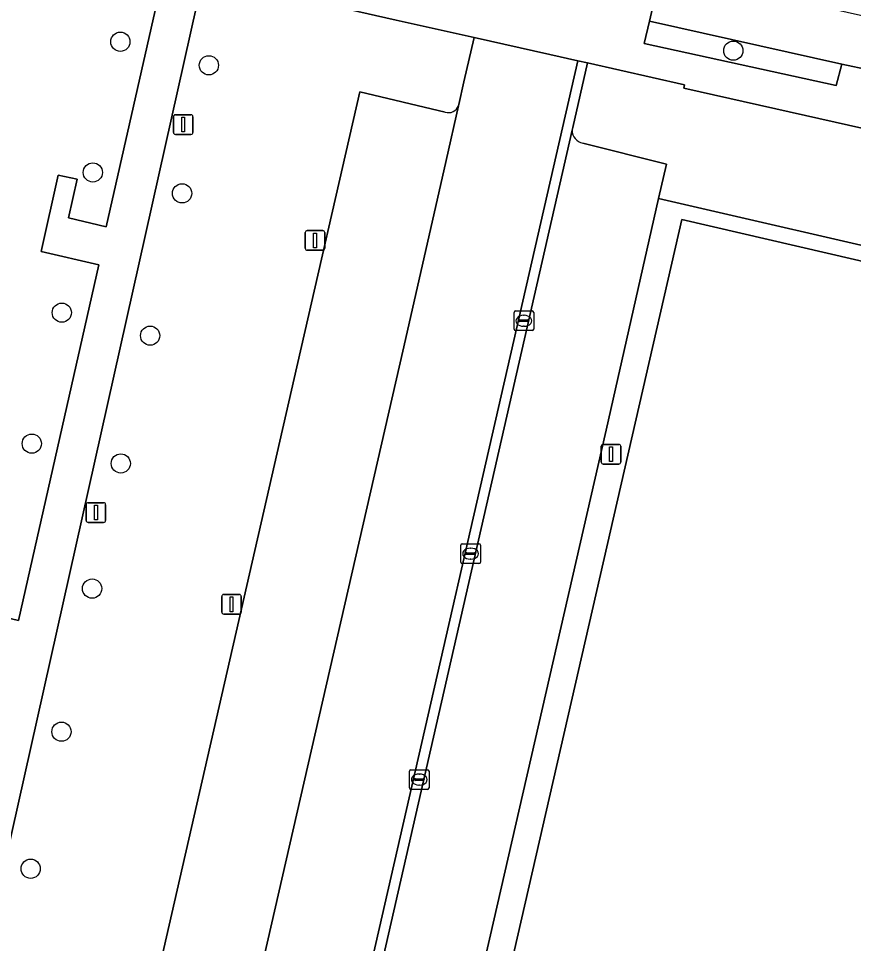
# Model space of a CAD drawing. Extents: x 161771 to 163125, y 382475 to 383179.
# Drawn here: x 162827.98 to 162870.47, y 382704.78 to 382751.83 of the extents above; entities that cross this region are included whole.
import ezdxf

# ---------------------------------------------------------------- set-up
doc = ezdxf.new("R2010")
doc.units = 0
for name, color, linetype in [('IMGEO_Boom', 7, 'Continuous'), ('IMGEO_Erf', 7, 'Continuous'), ('IMGEO_Groenvoorziening', 7, 'Continuous'), ('IMGEO_Kolk', 7, 'Continuous'), ('IMGEO_Lichtmast', 7, 'Continuous'), ('IMGEO_Parkeervlak_open', 7, 'Continuous'), ('IMGEO_Rijbaan_lokaal_open', 7, 'Continuous'), ('IMGEO_Voetpad_gesloten', 7, 'Continuous'), ('IMGEO_Voetpad_open', 7, 'Continuous')]:
    doc.layers.add(name, color=color, linetype=linetype)

msp = doc.modelspace()

# ---------------------------------------------------------------- linework, layer by layer
at = {"layer": 'IMGEO_Boom'}
for centre in [(162833.161, 382750.644), (162864.348, 382750.189), (162837.663, 382749.445), (162831.76, 382743.996), (162836.3, 382742.932), (162830.18, 382736.866), (162834.675, 382735.696), (162828.652, 382730.204), (162833.181, 382729.196), (162831.721, 382722.832), (162830.162, 382715.553), (162828.597, 382708.585)]:
    msp.add_circle(centre, 0.489, dxfattribs=at)
at = {"layer": 'IMGEO_Erf'}
msp.add_lwpolyline([(162826.043, 382721.663), (162827.978, 382721.212), (162832.057, 382739.292), (162829.137, 382739.969), (162829.987, 382743.861), (162830.954, 382743.652), (162830.517, 382741.694), (162832.443, 382741.227), (162835.425, 382754.422), (162832.636, 382755.053), (162794.244, 382763.661)], dxfattribs=at)
at = {"layer": 'IMGEO_Groenvoorziening'}
for points in [[(162850.368, 382747.388), (162850.383, 382747.451), (162850.645, 382748.607), (162851.156, 382750.861), (162847.195, 382751.745), (162840.294, 382753.319), (162837.37, 382753.981), (162826.653, 382706.107), (162821.531, 382683.237), (162816.6, 382661.248), (162816.37, 382660.232), (162820.04, 382659.379), (162824.729, 382658.278), (162826.13, 382664.203), (162842.003, 382733.511)], [(162920.084, 382707.098), (162924.865, 382727.843), (162926.307, 382733.809), (162861.824, 382748.288), (162861.862, 382748.457), (162856.928, 382749.568), (162856.177, 382746.283), (162856.147, 382746.15), (162856.145, 382746.14)], [(162842.003, 382733.511), (162845.34, 382748.09), (162849.683, 382747.065)], [(162856.691, 382745.491), (162860.947, 382744.419), (162860.55, 382742.665), (162915.827, 382729.926), (162895.896, 382642.97), (162904.83, 382640.906), (162905.903, 382645.564), (162912.865, 382675.773), (162920.084, 382707.098)]]:
    msp.add_lwpolyline(points, dxfattribs=at)
for points in [[(162860.076, 382751.696), (162859.815, 382750.558), (162869.58, 382748.412), (162869.868, 382749.499)], [(162861.735, 382741.595), (162842.136, 382656.151), (162895.285, 382643.911), (162914.887, 382729.3)]]:
    msp.add_lwpolyline(points, close=True, dxfattribs=at)
for centre, radius, start, end in [((162849.86, 382747.578), 0.542, 250.9542, 339.5366), ((162856.8, 382746.137), 0.655, 179.7312, 260.4162)]:
    msp.add_arc(centre, radius, start, end, dxfattribs=at)
at = {"layer": 'IMGEO_Kolk'}
for p, q in [((162853.191, 382736.025), (162853.191, 382736.877)), ((162853.266, 382736.951), (162854.118, 382736.951)), ((162853.679, 382736.731), (162853.704, 382736.731)), ((162854.192, 382736.877), (162854.192, 382736.025)), ((162853.45, 382736.445), (162853.45, 382736.457)), ((162853.888, 382736.408), (162853.49, 382736.408)), ((162853.493, 382736.494), (162853.891, 382736.494)), ((162853.934, 382736.457), (162853.934, 382736.445)), ((162854.118, 382735.951), (162853.266, 382735.951)), ((162853.702, 382736.171), (162853.677, 382736.171)), ((162850.481, 382724.183), (162850.481, 382725.035)), ((162850.556, 382725.109), (162851.408, 382725.109)), ((162851.482, 382725.035), (162851.482, 382724.183)), ((162850.74, 382724.603), (162850.74, 382724.615)), ((162851.178, 382724.566), (162850.78, 382724.566)), ((162850.783, 382724.652), (162851.181, 382724.652)), ((162850.969, 382724.889), (162850.994, 382724.889)), ((162851.224, 382724.615), (162851.224, 382724.603)), ((162851.408, 382724.109), (162850.556, 382724.109)), ((162850.992, 382724.329), (162850.967, 382724.329)), ((162847.868, 382712.693), (162847.868, 382713.545)), ((162847.943, 382713.619), (162848.795, 382713.619)), ((162848.356, 382713.399), (162848.381, 382713.399)), ((162848.869, 382713.545), (162848.869, 382712.693)), ((162848.127, 382713.113), (162848.127, 382713.125)), ((162848.565, 382713.076), (162848.167, 382713.076)), ((162848.17, 382713.162), (162848.568, 382713.162)), ((162848.379, 382712.839), (162848.354, 382712.839)), ((162848.611, 382713.125), (162848.611, 382713.113)), ((162848.795, 382712.619), (162847.943, 382712.619))]:
    msp.add_line(p, q, dxfattribs=at)
for points in [[(162853.191, 382736.025), (162853.191, 382736.877)], [(162853.266, 382736.951), (162854.118, 382736.951)], [(162854.192, 382736.877), (162854.192, 382736.025)], [(162854.118, 382735.951), (162853.266, 382735.951)], [(162850.481, 382724.183), (162850.481, 382725.035)], [(162850.556, 382725.109), (162851.408, 382725.109)], [(162851.482, 382725.035), (162851.482, 382724.183)], [(162851.408, 382724.109), (162850.556, 382724.109)], [(162847.868, 382712.693), (162847.868, 382713.545)], [(162847.943, 382713.619), (162848.795, 382713.619)], [(162848.869, 382713.545), (162848.869, 382712.693)], [(162848.795, 382712.619), (162847.943, 382712.619)]]:
    msp.add_lwpolyline(points, dxfattribs=at)
for centre, radius, start, end in [((162853.268, 382736.875), 0.0765, 91.552, 178.448), ((162853.268, 382736.875), 0.0765, 91.552, 178.448), ((162854.116, 382736.875), 0.0765, 1.552, 88.448), ((162854.116, 382736.875), 0.0765, 1.552, 88.448), ((162853.49, 382736.454), 0.0403, 85.8775, 175.7526), ((162853.487, 382736.444), 0.0366, 178.938, 274.7102), ((162853.891, 382736.451), 0.043, 264.8664, 352.4533), ((162853.895, 382736.456), 0.0386, 1.7309, 96.639), ((162853.268, 382736.027), 0.0765, 181.552, 268.448), ((162853.268, 382736.027), 0.0765, 181.552, 268.448), ((162854.116, 382736.027), 0.0765, 271.552, 358.448), ((162854.116, 382736.027), 0.0765, 271.552, 358.448), ((162850.558, 382725.033), 0.0765, 91.552, 178.448), ((162850.558, 382725.033), 0.0765, 91.552, 178.448), ((162851.406, 382725.033), 0.0765, 1.552, 88.448), ((162851.406, 382725.033), 0.0765, 1.552, 88.448), ((162850.78, 382724.612), 0.0403, 85.8775, 175.7526), ((162850.777, 382724.602), 0.0366, 178.938, 274.7102), ((162851.181, 382724.609), 0.043, 264.8664, 352.4533), ((162851.185, 382724.614), 0.0386, 1.7309, 96.639), ((162850.558, 382724.185), 0.0765, 181.552, 268.448), ((162850.558, 382724.185), 0.0765, 181.552, 268.448), ((162851.406, 382724.185), 0.0765, 271.552, 358.448), ((162851.406, 382724.185), 0.0765, 271.552, 358.448), ((162847.945, 382713.543), 0.0765, 91.552, 178.448), ((162847.945, 382713.543), 0.0765, 91.552, 178.448), ((162848.793, 382713.543), 0.0765, 1.552, 88.448), ((162848.793, 382713.543), 0.0765, 1.552, 88.448), ((162848.167, 382713.122), 0.0403, 85.8775, 175.7526), ((162848.164, 382713.112), 0.0366, 178.938, 274.7102), ((162848.568, 382713.119), 0.043, 264.8664, 352.4533), ((162848.572, 382713.124), 0.0386, 1.7309, 96.639), ((162847.945, 382712.695), 0.0765, 181.552, 268.448), ((162847.945, 382712.695), 0.0765, 181.552, 268.448), ((162848.793, 382712.695), 0.0765, 271.552, 358.448), ((162848.793, 382712.695), 0.0765, 271.552, 358.448)]:
    msp.add_arc(centre, radius, start, end, dxfattribs=at)
for centre, major_axis, ratio, start_param, end_param in [((162853.678, 382736.451), (-0.387, 0.002), 0.722429, 4.712389, 7.853982), ((162853.703, 382736.451), (-0.39, 0.002), 0.717154, 1.570796, 4.712389), ((162850.968, 382724.609), (-0.387, 0.002), 0.722429, 4.712389, 7.853982), ((162850.993, 382724.609), (-0.39, 0.002), 0.717154, 1.570796, 4.712389), ((162848.355, 382713.119), (-0.387, 0.002), 0.722429, 4.712389, 7.853982), ((162848.38, 382713.119), (-0.39, 0.002), 0.717154, 1.570796, 4.712389)]:
    msp.add_ellipse(centre, major_axis=major_axis, ratio=ratio, start_param=start_param, end_param=end_param, dxfattribs=at)
at = {"layer": 'IMGEO_Lichtmast'}
for p, q in [((162835.862, 382746.03), (162835.862, 382746.83)), ((162835.862, 382746.83), (162835.862, 382746.03)), ((162835.962, 382746.93), (162836.752, 382746.93)), ((162836.752, 382746.93), (162835.962, 382746.93)), ((162836.852, 382746.83), (162836.852, 382746.03)), ((162836.852, 382746.03), (162836.852, 382746.83)), ((162836.752, 382745.93), (162835.962, 382745.93)), ((162835.962, 382745.93), (162836.752, 382745.93)), ((162842.667, 382741.038), (162843.457, 382741.038)), ((162843.457, 382741.038), (162842.667, 382741.038)), ((162842.567, 382740.138), (162842.567, 382740.938)), ((162842.567, 382740.938), (162842.567, 382740.138)), ((162843.557, 382740.938), (162843.557, 382740.138)), ((162843.557, 382740.138), (162843.557, 382740.938)), ((162843.457, 382740.038), (162842.667, 382740.038)), ((162842.667, 382740.038), (162843.457, 382740.038)), ((162857.733, 382730.168), (162858.523, 382730.168)), ((162858.523, 382730.168), (162857.733, 382730.168)), ((162857.633, 382729.268), (162857.633, 382730.068)), ((162857.633, 382730.068), (162857.633, 382729.268)), ((162858.623, 382730.068), (162858.623, 382729.268)), ((162858.623, 382729.268), (162858.623, 382730.068)), ((162858.523, 382729.168), (162857.733, 382729.168)), ((162857.733, 382729.168), (162858.523, 382729.168)), ((162831.42, 382726.298), (162831.42, 382727.098)), ((162831.42, 382727.098), (162831.42, 382726.298)), ((162831.52, 382727.198), (162832.31, 382727.198)), ((162832.31, 382727.198), (162831.52, 382727.198)), ((162832.41, 382727.098), (162832.41, 382726.298)), ((162832.41, 382726.298), (162832.41, 382727.098)), ((162832.31, 382726.198), (162831.52, 382726.198)), ((162831.52, 382726.198), (162832.31, 382726.198)), ((162838.32, 382721.633), (162838.32, 382722.433)), ((162838.32, 382722.433), (162838.32, 382721.633)), ((162838.42, 382722.533), (162839.21, 382722.533)), ((162839.21, 382722.533), (162838.42, 382722.533)), ((162839.31, 382722.433), (162839.31, 382721.633)), ((162839.31, 382721.633), (162839.31, 382722.433)), ((162839.21, 382721.533), (162838.42, 382721.533)), ((162838.42, 382721.533), (162839.21, 382721.533))]:
    msp.add_line(p, q, dxfattribs=at)
for points in [[(162836.282, 382746.805), (162836.432, 382746.805), (162836.432, 382746.055), (162836.282, 382746.055), (162836.282, 382746.805)], [(162842.987, 382740.913), (162843.137, 382740.913), (162843.137, 382740.163), (162842.987, 382740.163), (162842.987, 382740.913)], [(162858.053, 382730.043), (162858.203, 382730.043), (162858.203, 382729.293), (162858.053, 382729.293), (162858.053, 382730.043)], [(162831.84, 382727.073), (162831.99, 382727.073), (162831.99, 382726.323), (162831.84, 382726.323), (162831.84, 382727.073)], [(162838.74, 382722.408), (162838.89, 382722.408), (162838.89, 382721.658), (162838.74, 382721.658), (162838.74, 382722.408)]]:
    msp.add_lwpolyline(points, dxfattribs=at)
for centre, start, end in [((162835.962, 382746.83), 90, 180), ((162835.962, 382746.83), 90, 180), ((162836.752, 382746.83), 0, 90), ((162836.752, 382746.83), 360, 90), ((162835.962, 382746.03), 180, 270), ((162835.962, 382746.03), 180, 270), ((162836.752, 382746.03), 270, 0), ((162836.752, 382746.03), 270, 0), ((162842.667, 382740.938), 90, 180), ((162842.667, 382740.938), 90, 180), ((162843.457, 382740.938), 0, 90), ((162843.457, 382740.938), 360, 90), ((162842.667, 382740.138), 180, 270), ((162842.667, 382740.138), 180, 270), ((162843.457, 382740.138), 270, 0), ((162843.457, 382740.138), 270, 0), ((162857.733, 382730.068), 90, 180), ((162857.733, 382730.068), 90, 180), ((162858.523, 382730.068), 0, 90), ((162858.523, 382730.068), 360, 90), ((162857.733, 382729.268), 180, 270), ((162857.733, 382729.268), 180, 270), ((162858.523, 382729.268), 270, 0), ((162858.523, 382729.268), 270, 0), ((162831.52, 382727.098), 90, 180), ((162831.52, 382727.098), 90, 180), ((162832.31, 382727.098), 0, 90), ((162832.31, 382727.098), 360, 90), ((162831.52, 382726.298), 180, 270), ((162831.52, 382726.298), 180, 270), ((162832.31, 382726.298), 270, 0), ((162832.31, 382726.298), 270, 0), ((162838.42, 382722.433), 90, 180), ((162838.42, 382722.433), 90, 180), ((162839.21, 382722.433), 0, 90), ((162839.21, 382722.433), 360, 90), ((162838.42, 382721.633), 180, 270), ((162838.42, 382721.633), 180, 270), ((162839.21, 382721.633), 270, 0), ((162839.21, 382721.633), 270, 0)]:
    msp.add_arc(centre, 0.1, start, end, dxfattribs=at)
at = {"layer": 'IMGEO_Parkeervlak_open'}
msp.add_lwpolyline([(162902.79, 382744.823), (162895.116, 382746.556), (162881.035, 382749.688), (162861.063, 382754.178), (162860.678, 382754.265), (162860.076, 382751.696), (162869.868, 382749.499), (162871.309, 382749.204), (162881.095, 382747.012), (162882.537, 382746.684), (162893.281, 382744.238), (162894.721, 382743.91), (162905.49, 382741.503), (162906.945, 382741.222), (162917.076, 382738.921), (162918.561, 382738.559), (162929.684, 382736.083), (162930.29, 382738.663), (162914.129, 382742.262)], close=True, dxfattribs=at)
for points in [[(162849.683, 382747.065), (162845.34, 382748.09), (162842.003, 382733.511), (162826.13, 382664.203), (162831.063, 382663.079), (162847.59, 382735.134)], [(162847.59, 382735.134), (162849.737, 382744.603), (162850.368, 382747.388)], [(162856.145, 382746.14), (162838.983, 382671.05), (162839.073, 382671.03), (162843.904, 382669.944), (162857.882, 382730.884)], [(162857.882, 382730.884), (162860.55, 382742.665), (162860.947, 382744.419), (162856.691, 382745.491)]]:
    msp.add_lwpolyline(points, dxfattribs=at)
for centre, radius, start, end in [((162849.86, 382747.578), 0.542, 250.9542, 339.5366), ((162856.8, 382746.137), 0.655, 179.7312, 260.4162)]:
    msp.add_arc(centre, radius, start, end, dxfattribs=at)
at = {"layer": 'IMGEO_Rijbaan_lokaal_open'}
for points in [[(162856.438, 382749.679), (162855.012, 382750), (162851.156, 382750.861), (162850.645, 382748.607), (162850.383, 382747.451), (162850.368, 382747.388), (162849.737, 382744.603), (162847.59, 382735.134), (162831.063, 382663.079), (162826.13, 382664.203), (162824.729, 382658.278), (162840.41, 382654.596), (162840.665, 382655.728), (162841.746, 382660.536), (162839.582, 382661.07), (162839.098, 382661.189), (162836.856, 382661.742), (162836.726, 382661.202), (162836.2, 382661.307)], [(162856.145, 382746.14), (162856.147, 382746.15), (162856.177, 382746.283), (162856.928, 382749.568), (162856.438, 382749.679), (162836.2, 382661.307), (162836.726, 382661.202), (162836.856, 382661.742), (162838.32, 382668.146), (162838.412, 382668.125), (162839.073, 382671.03), (162838.983, 382671.05)]]:
    msp.add_lwpolyline(points, close=True, dxfattribs=at)
at = {"layer": 'IMGEO_Voetpad_gesloten'}
msp.add_lwpolyline([(162826.653, 382706.107), (162837.37, 382753.981), (162835.425, 382754.422), (162832.443, 382741.227), (162830.517, 382741.694), (162830.954, 382743.652), (162829.987, 382743.861), (162829.137, 382739.969), (162832.057, 382739.292), (162827.978, 382721.212), (162826.043, 382721.663)], dxfattribs=at)
at = {"layer": 'IMGEO_Voetpad_open'}
for points in [[(162794.244, 382763.661), (162832.636, 382755.053), (162835.425, 382754.422), (162837.37, 382753.981), (162840.294, 382753.319), (162847.195, 382751.745), (162851.156, 382750.861), (162855.012, 382750), (162856.438, 382749.679), (162856.928, 382749.568), (162861.862, 382748.457), (162861.824, 382748.288), (162926.307, 382733.809), (162975.014, 382722.873), (162981.277, 382721.49), (162981.244, 382721.271), (162987.187, 382720.017), (162987.206, 382720.157), (163025.825, 382711.488), (163027.853, 382711.033), (163035.093, 382709.415)], [(162871.309, 382749.204), (162869.868, 382749.499), (162869.58, 382748.412), (162859.815, 382750.558), (162860.076, 382751.696), (162860.678, 382754.265), (162842.812, 382758.285), (162842.198, 382755.748), (162841.939, 382754.59), (162828.267, 382757.645), (162828.525, 382758.802), (162827.09, 382759.125)]]:
    msp.add_lwpolyline(points, dxfattribs=at)
for points in [[(162860.55, 382742.665), (162857.882, 382730.884), (162843.904, 382669.944), (162844.976, 382669.703), (162844.31, 382666.778), (162843.234, 382667.024), (162841.746, 382660.536), (162840.665, 382655.728), (162895.896, 382642.97), (162915.827, 382729.926)], [(162914.887, 382729.3), (162895.285, 382643.911), (162842.136, 382656.151), (162861.735, 382741.595)]]:
    msp.add_lwpolyline(points, close=True, dxfattribs=at)

doc.saveas('drawing.dxf')
